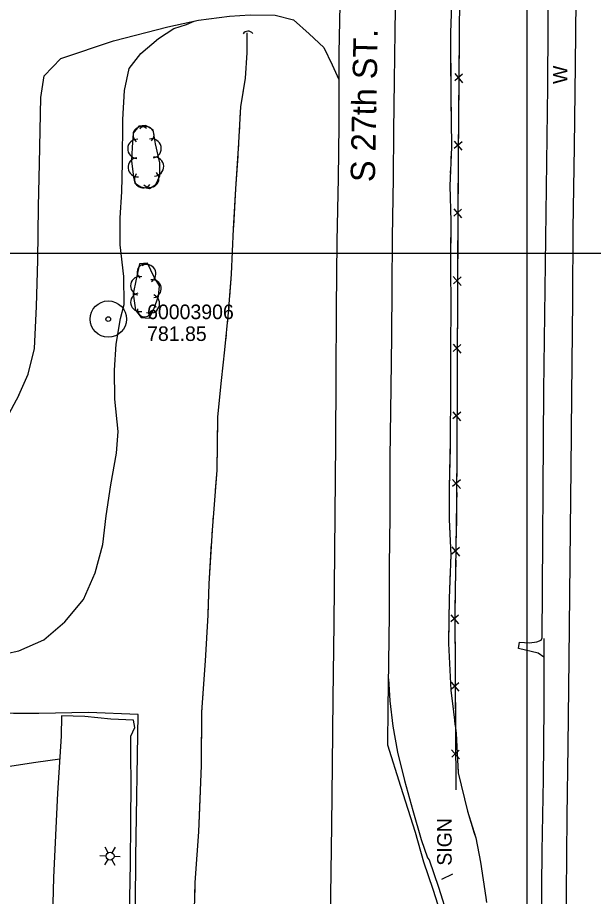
# Model space of a CAD drawing. Extents: x 591954 to 597000, y 198576 to 213500.
# Drawn here: x 593790.2 to 594027.3, y 204235.1 to 204597.1 of the extents above; entities that cross this region are included whole.
import ezdxf

# ---------------------------------------------------------------- set-up
doc = ezdxf.new("R2010")
doc.units = 0
for name, color, linetype in [('Level 10', 7, 'Continuous'), ('Level 11', 7, 'Continuous'), ('Level 14', 7, 'Continuous'), ('Level 15', 7, 'Continuous'), ('Level 17', 7, 'Continuous'), ('Level 18', 7, 'Continuous'), ('Level 19', 7, 'Continuous'), ('Level 3', 7, 'Continuous'), ('Level 6', 7, 'Continuous')]:
    doc.layers.add(name, color=color, linetype=linetype)

msp = doc.modelspace()

# ---------------------------------------------------------------- linework, layer by layer
at = {"layer": 'Level 10'}
for p, q in [((594000, 204500), (594000, 206500)), ((594000, 204500), (594000, 206500)), ((594000, 204500), (594000, 206000)), ((594000, 204000), (594000, 205500)), ((594000, 203500), (594000, 205000)), ((592000, 204500), (594000, 204500)), ((592000, 204500), (594000, 204500)), ((593000, 204500), (595500, 204500)), ((593500, 204500), (595500, 204500)), ((593500, 204500), (595500, 204500)), ((593500, 204500), (595500, 204500)), ((594000, 203000), (594000, 204500))]:
    msp.add_line(p, q, dxfattribs=at)
at = {"layer": 'Level 11'}
for points in [[(594021.78, 204774.42), (594021.68, 204766.91), (594021.23, 204733.87), (594020.85, 204697.5), (594020.43, 204664.97), (594020.23, 204636.55), (594020.02, 204603.94), (594019.79, 204577.76), (594019.36, 204543.85), (594018.8, 204510.12), (594018.68, 204480.65), (594018.25, 204441.53), (594018.05, 204410.9), (594017.91, 204399.22), (594017.15, 204332.99), (594016.82, 204297.15), (594016.34, 204268.02), (594016.06, 204236.2), (594015.78, 204207.45), (594015.48, 204178.53), (594015.23, 204165.45)], [(593924.7, 204678.23), (593923.99, 204659.86), (593923.72, 204638.26), (593923.06, 204609.1), (593922.53, 204582.42), (593922.49, 204571.57)], [(593945.89, 204619.32), (593945.56, 204591.42), (593945.26, 204571), (593945.02, 204550.5), (593944.9, 204531.01), (593944.45, 204506.6), (593944.33, 204485.83), (593944.19, 204465.88), (593943.85, 204444.67), (593943.53, 204415.76), (593943.43, 204391.68), (593943.24, 204371.26), (593943.2, 204351.19), (593942.98, 204331.33), (593942.7, 204312.89), (593942.46, 204297.54), (593947.82, 204280.52), (593953.96, 204261.52), (593957.31, 204249.39)], [(593922.49, 204571.57), (593922.43, 204552.74), (593922.19, 204530.99), (593921.72, 204504.93), (593921.45, 204477.43), (593921.28, 204448.54), (593921.05, 204422.03), (593920.47, 204347.53), (593920.05, 204316.59), (593919.8, 204289.26), (593919.4, 204264.28), (593919.06, 204235.6), (593918.87, 204213.3), (593918.53, 204189.01), (593918.3, 204171.45), (593918.26, 204161.08)], [(594006.93, 204333.64), (594004.53, 204335.25), (593996.53, 204337.14), (593996.91, 204339.84), (594000.96, 204339.48), (594004.08, 204340), (594005.79, 204340.61), (594006.02, 204341.34)], [(594006.91, 204341.26), (594006.97, 204313.26), (594006.57, 204283.41), (594006.05, 204253.78), (594005.83, 204224.53), (594005.62, 204195.78), (594005.13, 204165.58)], [(593942.88, 204324.68), (593943.51, 204315.62), (593944.72, 204305.25), (593946.61, 204294.45), (593949.54, 204282.84), (593952.95, 204270.44), (593956.45, 204258.57), (593958.93, 204250.94), (593959.69, 204250.17)], [(593959.68, 204250.19), (593963.54, 204238.86), (593967.54, 204226.28), (593970.88, 204215.08), (593974.98, 204199.71), (593978.56, 204185.46), (593983.1, 204164.12)], [(593957.31, 204249.39), (593961.17, 204238.08), (593965.15, 204225.54), (593968.47, 204214.4), (593972.56, 204199.08), (593976.13, 204184.89), (593980.58, 204164)]]:
    msp.add_lwpolyline(points, dxfattribs=at)
at = {"layer": 'Level 14'}
for p, q in [((593827.47, 204253.09), (593826.28, 204255.39)), ((593829.18, 204253.08), (593830.54, 204255.31)), ((593826.64, 204251.72), (593824.04, 204251.79)), ((593827.4, 204250.23), (593826.03, 204248.04)), ((593829.03, 204250.19), (593830.28, 204248.01)), ((593829.91, 204251.63), (593832.43, 204251.56))]:
    msp.add_line(p, q, dxfattribs=at)
msp.add_lwpolyline([(593969.31, 204244.23), (593964.75, 204241.99)], dxfattribs=at)
msp.add_circle((593828.27, 204251.66), 1.64, dxfattribs=at)
at = {"layer": 'Level 15'}
for p, q in [((593970.2, 204574.02), (593973.41, 204570.28)), ((593973.44, 204573.83), (593970.24, 204571.06)), ((593969.99, 204546.17), (593973.2, 204542.43)), ((593973.23, 204545.97), (593970.04, 204543.2)), ((593969.81, 204518.31), (593973.02, 204514.57)), ((593973.04, 204518.11), (593969.85, 204515.34)), ((593969.63, 204490.44), (593972.85, 204486.71)), ((593972.87, 204490.26), (593969.69, 204487.48)), ((593969.53, 204462.58), (593972.75, 204458.85)), ((593972.77, 204462.4), (593969.58, 204459.61)), ((593969.42, 204434.72), (593972.64, 204430.99)), ((593972.66, 204434.54), (593969.47, 204431.76)), ((593969.3, 204406.86), (593972.52, 204403.13)), ((593972.54, 204406.68), (593969.35, 204403.9)), ((593968.97, 204379.02), (593972.15, 204375.26)), ((593972.2, 204378.8), (593968.99, 204376.06)), ((593968.54, 204351.13), (593971.8, 204347.43)), ((593971.78, 204350.98), (593968.62, 204348.17)), ((593968.68, 204323.27), (593971.94, 204319.57)), ((593971.92, 204323.12), (593968.77, 204320.31)), ((593968.85, 204295.41), (593972.13, 204291.72)), ((593972.09, 204295.27), (593968.95, 204292.44))]:
    msp.add_line(p, q, dxfattribs=at)
for points in [[(594004.93, 204775.07), (593992.24, 204774.97), (593982.91, 204775.11), (593972.53, 204775.59), (593972.83, 204749.67), (593972.62, 204702.6), (593972.36, 204653.67), (593972.17, 204605.99), (593971.69, 204540.87), (593971.38, 204493.61), (593971.2, 204445.1), (593971, 204397.45), (593970.28, 204351.21), (593970.53, 204303.06), (593970.73, 204279)], [(594009.92, 204774.8), (594010.23, 204766.5), (594010.39, 204743.84), (594008.84, 204643.53), (594008.37, 204568.66), (594006.82, 204443.45), (594006.02, 204341.34)], [(593972.1, 204596.45), (593972.02, 204585.13)], [(593972.02, 204585.13), (593971.95, 204575.17)], [(593971.9, 204568.59), (593971.81, 204557.27)], [(593971.81, 204557.27), (593971.74, 204547.31)], [(593971.69, 204540.73), (593971.62, 204529.41)], [(593971.62, 204529.41), (593971.55, 204519.45)], [(593971.51, 204512.87), (593971.43, 204501.55)], [(593971.43, 204501.55), (593971.38, 204493.61), (593971.37, 204491.6)], [(593971.35, 204485.01), (593971.31, 204473.69)], [(593971.31, 204473.69), (593971.27, 204463.74)], [(593971.25, 204457.15), (593971.2, 204445.83)], [(593971.2, 204445.83), (593971.2, 204445.1), (593971.16, 204435.88)], [(593971.13, 204429.29), (593971.08, 204417.97)], [(593971.08, 204417.97), (593971.04, 204408.02)], [(593971.01, 204401.43), (593971, 204397.45), (593970.88, 204390.11)], [(593970.88, 204390.11), (593970.73, 204380.16)], [(593970.62, 204373.58), (593970.45, 204362.26)], [(593970.45, 204362.26), (593970.29, 204352.3)], [(593970.31, 204345.72), (593970.36, 204334.4)], [(593970.36, 204334.4), (593970.42, 204324.44)], [(593970.45, 204317.86), (593970.51, 204306.54)], [(593837.78, 204157.46), (593838.58, 204212.16), (593838.95, 204251.29), (593839.82, 204309.98), (593819.45, 204310.85), (593798.88, 204310.44), (593788.44, 204310.49), (593768.92, 204310.92), (593746, 204311.67), (593711.3, 204311.95), (593686.19, 204312.57), (593654.55, 204312.85), (593623.83, 204313.58), (593566.52, 204314.11), (593566.3, 204314.11)], [(593970.51, 204306.54), (593970.53, 204303.06), (593970.58, 204296.58)], [(593970.64, 204290), (593970.73, 204279)]]:
    msp.add_lwpolyline(points, dxfattribs=at)
msp.add_arc((593885.07, 204589), 2.5, 38.8794, 145.119, dxfattribs=at)
at = {"layer": 'Level 17'}
for points in [[(593790.71, 204441.53), (593794.48, 204450.19), (593797.09, 204460.81), (593797.94, 204478.07), (593798.46, 204497.19), (593798.75, 204519.3), (593799.26, 204537.02), (593799.81, 204564.18), (593801.19, 204573.06), (593808.05, 204580.23), (593829.75, 204587.56), (593852.05, 204593.34), (593864.66, 204596), (593877.42, 204597.64), (593886.03, 204598.2), (593896.24, 204598.08), (593903.76, 204596.18), (593910.27, 204590.43), (593916.37, 204584.74), (593919.67, 204577.68), (593922.49, 204571.57)], [(593780.47, 204334), (593790.67, 204336.18), (593801.04, 204340.72), (593809.68, 204348.24), (593817.27, 204357.4), (593822.1, 204368.36), (593825.24, 204379.99), (593826.6, 204391.9), (593828.65, 204404.63), (593830.89, 204417.69), (593831.55, 204426.64), (593830.25, 204439.97), (593830.15, 204451.83), (593830.81, 204462.55), (593832.61, 204473.15), (593834.09, 204478.87), (593833.91, 204490.37), (593832.43, 204503.51), (593832.39, 204514.55), (593833.18, 204525.37), (593833.43, 204537.25), (593833.46, 204555.09), (593834.16, 204566.99), (593836.13, 204576.17), (593840.97, 204582.28), (593848.15, 204588.41), (593854.52, 204592.55), (593859.75, 204594.29), (593862.94, 204595.64)], [(593790.71, 204441.53), (593785.44, 204431.87), (593777.24, 204420.91), (593766.95, 204410.25), (593756.35, 204403.9), (593747.01, 204401.55), (593732.27, 204400.74), (593711.46, 204399.41), (593697.35, 204398.53), (593685.49, 204399.57), (593676.27, 204405.19), (593669.2, 204418.41), (593664.32, 204432.45), (593660.59, 204448.82), (593658.32, 204466.12), (593659.15, 204482.3), (593662.76, 204514.94), (593665.15, 204537.13)], [(593835.32, 204157.35), (593835.58, 204174.95), (593835.78, 204194.89), (593836.29, 204214.23), (593836.46, 204234.33), (593836.66, 204248.79), (593836.82, 204265.53), (593836.95, 204282.13), (593836.83, 204292.58), (593836.83, 204301.11), (593838.41, 204304.62), (593837.88, 204307.64), (593828.52, 204308.11), (593817.94, 204309.17), (593808.26, 204309.43), (593808.2, 204301.11), (593806.58, 204277.65), (593804.92, 204242.9), (593803.82, 204199.76), (593804.45, 204174.08), (593805.52, 204156.01)], [(593807.55, 204291.61), (593797.65, 204290.24), (593782.27, 204287.96), (593769.95, 204287.43), (593748.04, 204287.51), (593727.18, 204288.77), (593705.08, 204288.87), (593685.18, 204289.04), (593666.8, 204288.31), (593645.54, 204286.68), (593625.54, 204286.35), (593603.27, 204286.64), (593584.51, 204287.83), (593567.82, 204288.55), (593553.56, 204289.06), (593536.36, 204290.41), (593531.53, 204292.52)]]:
    msp.add_lwpolyline(points, dxfattribs=at)
at = {"layer": 'Level 18'}
for points in [[(593837.91, 204531.34), (593838.46, 204528.93), (593840.93, 204527.38), (593844.47, 204526.7), (593847.15, 204528.36), (593848.72, 204531.93), (593848.83, 204537.2), (593847.04, 204545.11), (593845.97, 204550.9), (593842.83, 204552.61), (593840.18, 204552.43), (593837.77, 204549.52), (593837.41, 204543.51), (593837.15, 204538.04), (593837.91, 204531.34)], [(593837.77, 204483.24), (593838.69, 204476.6), (593841.04, 204473.51), (593844.38, 204473.33), (593846.29, 204477.03), (593848.24, 204482.32), (593848.66, 204486.65), (593846.43, 204490.22), (593843.69, 204495.9), (593840.38, 204495.61), (593839.06, 204489.39), (593837.77, 204483.24)]]:
    msp.add_lwpolyline(points, dxfattribs=at)
for centre, radius, start, end in [((593841.2, 204548.7), 3.47, 51.8996, 231.8843), ((593842.93, 204548.81), 3.44, 312.9166, 132.9013), ((593839.49, 204543.01), 3.97, 86.9634, 266.9481), ((593845.39, 204543.19), 3.97, 282.0813, 102.0659), ((593839.6, 204535.43), 3.92, 95.1783, 275.163), ((593846.41, 204535.69), 3.94, 273.1698, 93.1544), ((593841.87, 204530.53), 3.55, 141.9841, 321.9688), ((593844.8, 204530.73), 3.59, 224.0147, 43.9993), ((593842.62, 204492.31), 3.19, 52.5918, 232.5765), ((593843.4, 204491.62), 3.76, 299.919, 119.9036), ((593840.54, 204486.6), 3.85, 78.1335, 258.1182), ((593845.66, 204485.4), 3.69, 279.1428, 99.1275), ((593840.55, 204479.83), 3.83, 102.1692, 282.1539), ((593844.78, 204479.25), 3.89, 247.5378, 67.5225), ((593842.49, 204476.78), 2.92, 172.204, 352.1887)]:
    msp.add_arc(centre, radius, start, end, dxfattribs=at)
at = {"layer": 'Level 19'}
for points in [[(593969.06, 204609.02), (593969.05, 204606.13), (593968.52, 204590.97), (593968.53, 204580.03)], [(593969.05, 204606.13), (593968.52, 204590.97), (593968.54, 204565.79), (593968.88, 204543.72), (593968.14, 204527.79), (593968.56, 204513.17), (593968.52, 204494.97), (593968.67, 204477.39), (593968.42, 204461.98), (593968.47, 204443.34), (593968.39, 204422.8), (593967.97, 204403.41), (593967.88, 204390.29), (593968.62, 204375.67), (593967.87, 204357.85), (593967.7, 204339.33), (593968.6, 204320.06), (593970.79, 204302.22), (593971.66, 204285.95), (593975.53, 204270.21), (593978.84, 204259.2), (593980.77, 204249.23), (593983.03, 204234.57)], [(593884.55, 204590.84), (593884.57, 204582.63), (593883.95, 204572.15), (593881.93, 204560.39), (593881.08, 204543.1), (593879.94, 204526.6), (593879.02, 204510.02), (593878.09, 204491.33), (593876.97, 204475.58), (593875.4, 204460.24), (593873.96, 204447.64), (593872.55, 204432.62), (593872.24, 204410.64), (593870.29, 204385.88), (593869.01, 204363.85), (593868.57, 204350.88), (593867.39, 204332.17), (593865.91, 204311.08), (593865.73, 204289.05), (593864.74, 204261.74), (593863.22, 204240.81), (593862.42, 204206.83)], [(593884.55, 204590.84), (593884.57, 204582.63), (593883.95, 204572.15), (593882.21, 204562.01)], [(593968.53, 204580.03), (593968.54, 204565.79), (593968.77, 204551.03)], [(593881.82, 204558.04), (593881.72, 204556.04)], [(593881.52, 204552.04), (593881.42, 204550.05)], [(593968.83, 204547.03), (593968.85, 204545.03)], [(593881.22, 204546.05), (593881.12, 204544.05)], [(593880.87, 204540.06), (593879.94, 204526.6), (593879.08, 204511.12)], [(593968.75, 204541.04), (593968.66, 204539.04)], [(593968.47, 204535.04), (593968.38, 204533.04)], [(593968.2, 204529.05), (593968.14, 204527.79), (593968.56, 204513.17), (593968.53, 204500.05)], [(593879.08, 204511.12), (593879.02, 204510.02), (593878.09, 204491.33), (593877.44, 204482.17)], [(593968.53, 204500.05), (593968.52, 204494.97), (593968.67, 204477.39), (593968.57, 204471.06)], [(593877.15, 204478.18), (593877.01, 204476.18)], [(593876.62, 204472.2), (593876.42, 204470.21)], [(593968.5, 204467.06), (593968.47, 204465.06)], [(593876.02, 204466.23), (593875.81, 204464.24)], [(593875.41, 204460.26), (593875.4, 204460.24), (593873.96, 204447.64), (593872.55, 204432.62), (593872.53, 204431.41)], [(593968.43, 204461.06), (593968.43, 204459.06)], [(593968.44, 204455.06), (593968.45, 204453.06)], [(593968.46, 204449.06), (593968.47, 204443.34), (593968.39, 204422.8), (593968.33, 204420.06)], [(593872.53, 204431.41), (593872.24, 204410.64), (593871.59, 204402.44)], [(593968.33, 204420.06), (593967.97, 204403.41), (593967.88, 204391.06)], [(593871.28, 204398.45), (593871.12, 204396.46)], [(593870.81, 204392.47), (593870.65, 204390.48)], [(593968.04, 204387.07), (593968.14, 204385.07)], [(593870.33, 204386.49), (593870.29, 204385.88), (593870.21, 204384.49)], [(593869.97, 204380.5), (593869.01, 204363.85), (593868.59, 204351.53)], [(593968.35, 204381.08), (593968.45, 204379.08)], [(593968.6, 204375.08), (593968.52, 204373.08)], [(593968.35, 204369.09), (593967.87, 204357.85), (593967.71, 204340.1)], [(593868.59, 204351.53), (593868.57, 204350.88), (593867.39, 204332.17), (593866.72, 204322.59)], [(593967.71, 204340.1), (593967.7, 204339.33), (593968.6, 204320.06), (593969.69, 204311.19)], [(593866.44, 204318.6), (593866.3, 204316.61)], [(593866.02, 204312.62), (593865.91, 204311.08), (593865.91, 204310.62)], [(593865.88, 204306.62), (593865.86, 204304.62)], [(593970.17, 204307.22), (593970.42, 204305.23)], [(593865.83, 204300.62), (593865.73, 204289.05), (593865.1, 204271.64)], [(593970.84, 204301.25), (593970.95, 204299.26)], [(593971.16, 204295.26), (593971.27, 204293.27)], [(593971.48, 204289.27), (593971.66, 204285.95), (593975.53, 204270.21), (593978.25, 204261.15)], [(593865.1, 204271.64), (593864.74, 204261.74), (593863.35, 204242.69)], [(593978.25, 204261.15), (593978.84, 204259.2), (593980.77, 204249.23), (593983.03, 204234.57), (593983.35, 204232.62)], [(593863.17, 204238.7), (593863.12, 204236.7)]]:
    msp.add_lwpolyline(points, dxfattribs=at)
at = {"layer": 'Level 6'}
for radius in [7.5, 7.5, 7.5, 7.5, 7.5, 7.5, 0.96, 0.96, 0.96, 0.96, 0.96, 0.96]:
    msp.add_circle((593827.52, 204472.88), radius, dxfattribs=at)

# ---------------------------------------------------------------- texts
at = {"layer": 'Level 14'}
msp.add_text('SIGN', height=6, rotation=90, dxfattribs=at).set_placement((593968.95, 204247.73))
at = {"layer": 'Level 15'}
msp.add_text('W', height=6, rotation=90, dxfattribs=at).set_placement((594016.62, 204569.73))
at = {"layer": 'Level 3'}
msp.add_text('S 27th ST.', height=10, rotation=88.8859, dxfattribs=at).set_placement((593937.32, 204529.25))
at = {"layer": 'Level 6'}
for s, p in [('60003906', (593843.52, 204472.88)), ('60003906', (593843.52, 204472.88)), ('60003906', (593843.52, 204472.88)), ('60003906', (593843.52, 204472.88)), ('60003906', (593843.52, 204472.88)), ('60003906', (593843.52, 204472.88)), ('781.85', (593843.52, 204463.88)), ('781.85', (593843.52, 204463.88)), ('781.85', (593843.52, 204463.88)), ('781.85', (593843.52, 204463.88)), ('781.85', (593843.52, 204463.88)), ('781.85', (593843.52, 204463.88))]:
    msp.add_text(s, height=6, dxfattribs=at).set_placement(p)

doc.saveas('drawing.dxf')
